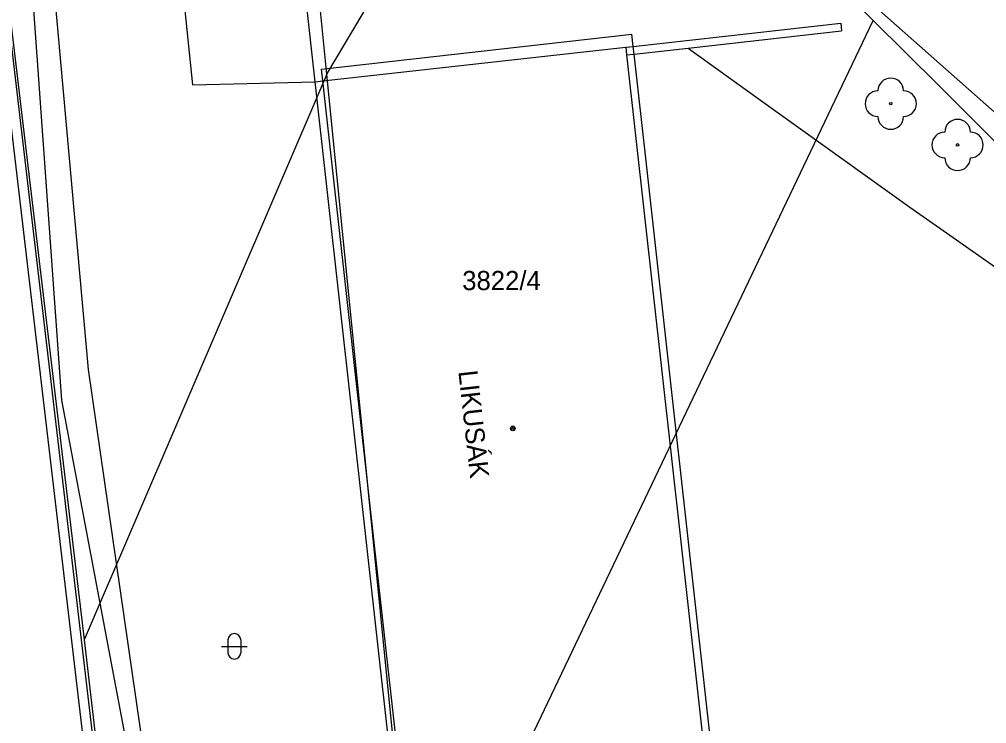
# Model space of a CAD drawing. Extents: x -540150 to -533593, y -1185082 to -1180066.
# Drawn here: x -536881.78 to -536844.02, y -1184304.46 to -1184276.96 of the extents above; entities that cross this region are included whole.
import ezdxf

# ---------------------------------------------------------------- set-up
doc = ezdxf.new("R2010")
doc.units = 0
for name, color, linetype in [('KN_HRAN_PARCEL', 7, 'Continuous'), ('KN_PARC_Č', 7, 'Continuous'), ('Vrstva 11', 7, 'Continuous'), ('Vrstva 14', 7, 'Continuous'), ('Vrstva 22', 7, 'Continuous'), ('Vrstva 36', 7, 'Continuous'), ('Vrstva 39', 7, 'Continuous'), ('Vrstva 41', 7, 'Continuous'), ('Vrstva 5', 7, 'Continuous'), ('Vrstva 7', 7, 'Continuous'), ('Vrstva 9', 7, 'Continuous')]:
    doc.layers.add(name, color=color, linetype=linetype)

msp = doc.modelspace()

# ---------------------------------------------------------------- linework, layer by layer
at = {"layer": 'KN_HRAN_PARCEL'}
for p, q in [((-536869.782, -1184279.101), (-536872.642, -1184250.551)), ((-536869.782, -1184279.101), (-536860.242, -1184263.061)), ((-536848.442, -1184277.001), (-536857.242, -1184268.211)), ((-536882.962, -1184269.921), (-536879.252, -1184301.191)), ((-536866.252, -1184314.341), (-536848.442, -1184277.001)), ((-536845.902, -1184279.531), (-536848.442, -1184277.001)), ((-536869.782, -1184279.101), (-536879.252, -1184301.191)), ((-536866.252, -1184314.341), (-536869.782, -1184279.101)), ((-536840.982, -1184284.441), (-536845.902, -1184279.531)), ((-536879.252, -1184301.191), (-536875.792, -1184330.511))]:
    msp.add_line(p, q, dxfattribs=at)
at = {"layer": 'Vrstva 11'}
for p, q in [((-536870.235, -1184279.395), (-536874.402, -1184240.911)), ((-536877.852, -1184252.141), (-536875.027, -1184279.511)), ((-536875.027, -1184279.511), (-536870.235, -1184279.395))]:
    msp.add_line(p, q, dxfattribs=at)
at = {"layer": 'Vrstva 14'}
msp.add_line((-536848.812, -1184276.061), (-536829.692, -1184293.001), dxfattribs=at)
at = {"layer": 'Vrstva 22'}
for centre in [(-536847.762, -1184280.251), (-536845.152, -1184281.861)]:
    msp.add_circle(centre, 0.05, dxfattribs=at)
for centre, start, end in [((-536847.762, -1184279.751), 0, 180), ((-536848.262, -1184280.251), 90, 270), ((-536847.262, -1184280.251), 270, 90), ((-536847.762, -1184280.751), 180, 0), ((-536845.152, -1184281.361), 0, 180), ((-536845.652, -1184281.861), 90, 270), ((-536844.652, -1184281.861), 270, 90), ((-536845.152, -1184282.361), 180, 0)]:
    msp.add_arc(centre, 0.5, start, end, dxfattribs=at)
at = {"layer": 'Vrstva 36'}
for p, q in [((-536873.637, -1184301.192), (-536873.637, -1184301.692)), ((-536873.137, -1184301.192), (-536873.137, -1184301.692)), ((-536873.887, -1184301.442), (-536872.887, -1184301.442))]:
    msp.add_line(p, q, dxfattribs=at)
for centre, start, end in [((-536873.387, -1184301.192), 0, 180), ((-536873.387, -1184301.692), 180, 0)]:
    msp.add_arc(centre, 0.25, start, end, dxfattribs=at)
at = {"layer": 'Vrstva 39'}
for radius in [0.09, 0.0398]:
    msp.add_circle((-536862.517, -1184292.93), radius, dxfattribs=at)
at = {"layer": 'Vrstva 5'}
for p, q in [((-536869.982, -1184278.901), (-536857.872, -1184277.531)), ((-536867.042, -1184308.081), (-536870.235, -1184279.395)), ((-536854.662, -1184306.309), (-536857.31, -1184282.499))]:
    msp.add_line(p, q, dxfattribs=at)
for points in [[(-536875.002, -1184321.291), (-536875.702, -1184319.761), (-536875.797, -1184319.473), (-536876.871, -1184309.068), (-536880.121, -1184291.828), (-536881.336, -1184274.927), (-536882.545, -1184262.825), (-536883.848, -1184252.808), (-536885.617, -1184238.81), (-536885.873, -1184233.008), (-536886.271, -1184232.229), (-536887.566, -1184231.487), (-536890.896, -1184231.51), (-536897.774, -1184233.237), (-536905.901, -1184234.241)], [(-536857.817, -1184278.013), (-536857.872, -1184277.531)], [(-536869.931, -1184279.361), (-536858.105, -1184278.045)], [(-536858.105, -1184278.045), (-536858.072, -1184278.343)], [(-536857.783, -1184278.311), (-536857.817, -1184278.013)], [(-536858.072, -1184278.343), (-536854.955, -1184306.342)], [(-536857.31, -1184282.499), (-536857.783, -1184278.311)], [(-536869.931, -1184279.361), (-536869.982, -1184278.901)], [(-536870.235, -1184279.395), (-536869.931, -1184279.361)], [(-536866.782, -1184307.671), (-536869.931, -1184279.361)]]:
    msp.add_lwpolyline(points, dxfattribs=at)
at = {"layer": 'Vrstva 7'}
for p, q in [((-536883.089, -1184272.84), (-536872.911, -1184359.32)), ((-536849.712, -1184277.111), (-536849.679, -1184277.409)), ((-536855.67, -1184278.076), (-536852.932, -1184280.041)), ((-536852.932, -1184280.041), (-536847.012, -1184284.291)), ((-536847.012, -1184284.291), (-536832.352, -1184294.601))]:
    msp.add_line(p, q, dxfattribs=at)
for points in [[(-536874.922, -1184338.981), (-536885.042, -1184252.851)], [(-536857.817, -1184278.013), (-536849.712, -1184277.111)], [(-536855.67, -1184278.076), (-536849.679, -1184277.409)], [(-536858.105, -1184278.045), (-536857.817, -1184278.013)], [(-536858.072, -1184278.343), (-536857.783, -1184278.311), (-536855.67, -1184278.076)]]:
    msp.add_lwpolyline(points, dxfattribs=at)
at = {"layer": 'Vrstva 9'}
msp.add_lwpolyline([(-536864.647, -1184311.273), (-536863.721, -1184311.96), (-536861.252, -1184313.342), (-536860.438, -1184314.696), (-536860.231, -1184315.809), (-536860.389, -1184317.117), (-536861.007, -1184317.606), (-536865.488, -1184318.522), (-536871.578, -1184320.236), (-536873.883, -1184320.636), (-536874.743, -1184320.103), (-536875.246, -1184319.404), (-536876.43, -1184309.003), (-536879.086, -1184290.626), (-536880.482, -1184274.988), (-536881.202, -1184269.284)], dxfattribs=at)

# ---------------------------------------------------------------- texts
at = {"layer": 'KN_PARC_Č'}
msp.add_text('3822/4', height=0.75, dxfattribs=at).set_placement((-536864.492, -1184287.531))
at = {"layer": 'Vrstva 41'}
msp.add_text('LIKUSÁK', height=0.75, rotation=276.3468, dxfattribs=at).set_placement((-536864.645, -1184290.702))

doc.saveas('drawing.dxf')
